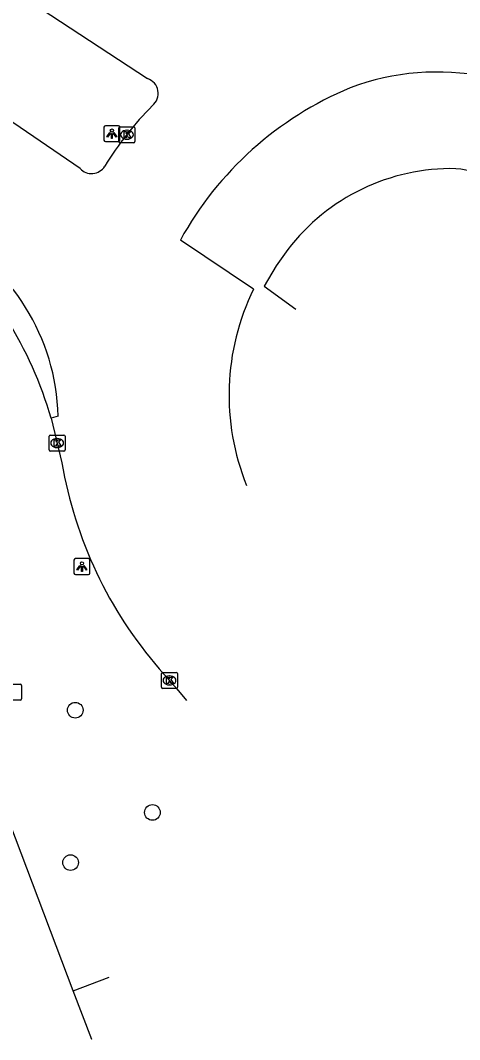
# Model space of a CAD drawing. Extents: x 157692 to 159670, y 381454 to 383289.
# Drawn here: x 158818.3 to 158845.7, y 381984.5 to 382048.1 of the extents above; entities that cross this region are included whole.
import ezdxf

# ---------------------------------------------------------------- set-up
doc = ezdxf.new("R2010")
doc.units = 0
for name, color, linetype in [('IMGEO_Boom', 7, 'Continuous'), ('IMGEO_Fietspad_gesloten', 7, 'Continuous'), ('IMGEO_Kolk', 7, 'Continuous'), ('IMGEO_Lichtpunt', 7, 'Continuous'), ('IMGEO_Rijbaan_lokaal_open', 7, 'Continuous'), ('IMGEO_Rijbaan_regionaal_open', 7, 'Continuous'), ('IMGEO_Rioolput', 7, 'Continuous'), ('IMGEO_Verkeerseiland_gesloten', 7, 'Continuous')]:
    doc.layers.add(name, color=color, linetype=linetype)

msp = doc.modelspace()

# ---------------------------------------------------------------- linework, layer by layer
at = {"layer": 'IMGEO_Boom'}
for centre in [(158821.705, 382005.048), (158826.519, 381998.658), (158821.412, 381995.528)]:
    msp.add_circle(centre, 0.489, dxfattribs=at)
at = {"layer": 'IMGEO_Fietspad_gesloten'}
msp.add_lwpolyline([(158821.579, 381987.522), (158823.826, 381988.369)], dxfattribs=at)
at = {"layer": 'IMGEO_Kolk'}
for p, q in [((158824.429, 382040.575), (158824.429, 382041.427)), ((158824.504, 382041.501), (158825.356, 382041.501)), ((158824.917, 382041.281), (158824.942, 382041.281)), ((158825.43, 382041.427), (158825.43, 382040.575)), ((158825.356, 382040.501), (158824.504, 382040.501)), ((158824.94, 382040.721), (158824.915, 382040.721)), ((158820.073, 382021.313), (158820.073, 382022.165)), ((158820.148, 382022.239), (158821, 382022.239)), ((158820.561, 382022.019), (158820.586, 382022.019)), ((158821.074, 382022.165), (158821.074, 382021.313)), ((158820.584, 382021.459), (158820.559, 382021.459)), ((158821, 382021.239), (158820.148, 382021.239)), ((158827.082, 382006.483), (158827.082, 382007.335)), ((158827.157, 382007.409), (158828.009, 382007.409)), ((158828.083, 382007.335), (158828.083, 382006.483)), ((158827.57, 382007.189), (158827.595, 382007.189)), ((158828.009, 382006.409), (158827.157, 382006.409)), ((158827.593, 382006.629), (158827.568, 382006.629))]:
    msp.add_line(p, q, dxfattribs=at)
for points in [[(158824.429, 382040.575), (158824.429, 382041.427)], [(158824.504, 382041.501), (158825.356, 382041.501)], [(158824.75, 382041.201), (158824.873, 382041.201), (158824.873, 382041.05), (158825.003, 382041.201), (158825.167, 382041.201), (158825.021, 382041.05), (158825.174, 382040.801), (158825.022, 382040.801), (158824.937, 382040.965), (158824.873, 382040.898), (158824.873, 382040.801), (158824.75, 382040.801), (158824.75, 382041.201)], [(158825.43, 382041.427), (158825.43, 382040.575)], [(158825.356, 382040.501), (158824.504, 382040.501)], [(158820.073, 382021.313), (158820.073, 382022.165)], [(158820.148, 382022.239), (158821, 382022.239)], [(158821.074, 382022.165), (158821.074, 382021.313)], [(158820.394, 382021.939), (158820.517, 382021.939), (158820.517, 382021.788), (158820.647, 382021.939), (158820.811, 382021.939), (158820.665, 382021.788), (158820.818, 382021.539), (158820.666, 382021.539), (158820.581, 382021.703), (158820.517, 382021.636), (158820.517, 382021.539), (158820.394, 382021.539), (158820.394, 382021.939)], [(158821, 382021.239), (158820.148, 382021.239)], [(158827.082, 382006.483), (158827.082, 382007.335)], [(158827.157, 382007.409), (158828.009, 382007.409)], [(158828.083, 382007.335), (158828.083, 382006.483)], [(158827.403, 382007.109), (158827.526, 382007.109), (158827.526, 382006.958), (158827.656, 382007.109), (158827.82, 382007.109), (158827.674, 382006.958), (158827.827, 382006.709), (158827.675, 382006.709), (158827.59, 382006.873), (158827.526, 382006.806), (158827.526, 382006.709), (158827.403, 382006.709), (158827.403, 382007.109)], [(158828.009, 382006.409), (158827.157, 382006.409)]]:
    msp.add_lwpolyline(points, dxfattribs=at)
for centre, start, end in [((158824.506, 382041.425), 91.55205, 178.44795), ((158824.506, 382041.425), 91.55205, 178.44795), ((158825.354, 382041.425), 1.55205, 88.44795), ((158825.354, 382041.425), 1.55205, 88.44795), ((158824.506, 382040.577), 181.55205, 268.44795), ((158824.506, 382040.577), 181.55205, 268.44795), ((158825.354, 382040.577), 271.55205, 358.44795), ((158825.354, 382040.577), 271.55205, 358.44795), ((158820.15, 382022.163), 91.55205, 178.44795), ((158820.15, 382022.163), 91.55205, 178.44795), ((158820.998, 382022.163), 1.55205, 88.44795), ((158820.998, 382022.163), 1.55205, 88.44795), ((158820.15, 382021.315), 181.55205, 268.44795), ((158820.15, 382021.315), 181.55205, 268.44795), ((158820.998, 382021.315), 271.55205, 358.44795), ((158820.998, 382021.315), 271.55205, 358.44795), ((158827.159, 382007.333), 91.55205, 178.44795), ((158827.159, 382007.333), 91.55205, 178.44795), ((158828.007, 382007.333), 1.55205, 88.44795), ((158828.007, 382007.333), 1.55205, 88.44795), ((158827.159, 382006.485), 181.55205, 268.44795), ((158827.159, 382006.485), 181.55205, 268.44795), ((158828.007, 382006.485), 271.55205, 358.44795), ((158828.007, 382006.485), 271.55205, 358.44795)]:
    msp.add_arc(centre, 0.0765, start, end, dxfattribs=at)
for centre, major_axis, ratio, start_param, end_param in [((158824.916, 382041.001), (-0.387, 0.002), 0.722429, 4.712389, 7.853982), ((158824.941, 382041.001), (-0.39, 0.002), 0.717154, 1.570796, 4.712389), ((158820.56, 382021.739), (-0.387, 0.002), 0.722429, 4.712389, 7.853982), ((158820.585, 382021.739), (-0.39, 0.002), 0.717154, 1.570796, 4.712389), ((158827.569, 382006.909), (-0.387, 0.002), 0.722429, 4.712389, 7.853982), ((158827.594, 382006.909), (-0.39, 0.002), 0.717154, 1.570796, 4.712389)]:
    msp.add_ellipse(centre, major_axis=major_axis, ratio=ratio, start_param=start_param, end_param=end_param, dxfattribs=at)
at = {"layer": 'IMGEO_Lichtpunt'}
for p, q in [((158823.492, 382041.469), (158823.492, 382040.662)), ((158823.492, 382041.469), (158823.492, 382040.662)), ((158824.394, 382041.564), (158823.586, 382041.564)), ((158824.394, 382041.564), (158823.586, 382041.564)), ((158824.488, 382040.662), (158824.488, 382041.469)), ((158824.488, 382040.662), (158824.488, 382041.469)), ((158823.586, 382040.568), (158824.394, 382040.568)), ((158823.586, 382040.568), (158824.394, 382040.568)), ((158821.624, 382014.425), (158821.624, 382013.618)), ((158821.624, 382014.425), (158821.624, 382013.618)), ((158822.526, 382014.52), (158821.718, 382014.52)), ((158822.526, 382014.52), (158821.718, 382014.52)), ((158822.62, 382013.618), (158822.62, 382014.425)), ((158822.62, 382013.618), (158822.62, 382014.425)), ((158821.718, 382013.524), (158822.526, 382013.524)), ((158821.718, 382013.524), (158822.526, 382013.524))]:
    msp.add_line(p, q, dxfattribs=at)
for points in [[(158823.866, 382041.133), (158823.905, 382041.105), (158823.717, 382040.843), (158823.679, 382040.87), (158823.866, 382041.133)], [(158823.968, 382041.085), (158824.015, 382041.085), (158824.015, 382040.763), (158823.968, 382040.763), (158823.968, 382041.085)], [(158824.078, 382041.105), (158824.116, 382041.132), (158824.303, 382040.87), (158824.264, 382040.842), (158824.078, 382041.105)], [(158821.998, 382014.089), (158822.037, 382014.061), (158821.849, 382013.799), (158821.811, 382013.826), (158821.998, 382014.089)], [(158822.1, 382014.041), (158822.147, 382014.041), (158822.147, 382013.719), (158822.1, 382013.719), (158822.1, 382014.041)], [(158822.21, 382014.061), (158822.248, 382014.088), (158822.435, 382013.826), (158822.396, 382013.798), (158822.21, 382014.061)]]:
    msp.add_lwpolyline(points, dxfattribs=at)
for centre in [(158823.991, 382041.267), (158822.123, 382014.223)]:
    msp.add_circle(centre, 0.0994, dxfattribs=at)
for centre, start, end in [((158823.586, 382041.469), 90, 180), ((158823.586, 382041.469), 90, 180), ((158824.394, 382041.469), 0, 90), ((158824.394, 382041.469), 0, 90), ((158823.586, 382040.662), 180, 270), ((158823.586, 382040.662), 180, 270), ((158824.394, 382040.662), 270, 0), ((158824.394, 382040.662), 270, 360), ((158821.718, 382014.425), 90, 180), ((158821.718, 382014.425), 90, 180), ((158822.526, 382014.425), 0, 90), ((158822.526, 382014.425), 0, 90), ((158821.718, 382013.618), 180, 270), ((158821.718, 382013.618), 180, 270), ((158822.526, 382013.618), 270, 0), ((158822.526, 382013.618), 270, 360)]:
    msp.add_arc(centre, 0.0946, start, end, dxfattribs=at)
at = {"layer": 'IMGEO_Rijbaan_lokaal_open'}
for points in [[(158821.579, 381987.522), (158806.392, 382027.71)], [(158822.739, 381984.467), (158822.739, 381984.467), (158821.579, 381987.522)]]:
    msp.add_lwpolyline(points, dxfattribs=at)
at = {"layer": 'IMGEO_Rijbaan_regionaal_open'}
for points in [[(158803.878, 382059.18), (158826.216, 382044.503)], [(158822.002, 382038.892), (158800.705, 382053.461)], [(158832.82, 382031.352), (158828.264, 382034.421)], [(158820.634, 382023.426), (158820.204, 382023.284)], [(158820.204, 382023.284), (158820.87, 382020.5)], [(158826.95, 382007.634), (158828.043, 382006.381), (158828.643, 382005.655), (158828.643, 382005.655)]]:
    msp.add_lwpolyline(points, dxfattribs=at)
for centre, radius, start, end in [((158844.299, 382029.519), 15.4, 47.00163, 110.69451), ((158825.911, 382043.581), 0.971, 308.80551, 71.72009), ((158847.103, 382024.079), 21.491, 112.56268, 151.23399), ((158841.161, 382028.276), 20.64, 135.18369, 148.60592), ((158822.721, 382039.549), 0.973, 222.42152, 327.66556), ((158807.219, 382023.112), 13.418, 1.33914, 62.55873), ((158796.009, 382016.227), 25.203, 16.2597, 47.18157), ((158846.462, 382024.736), 15.162, 154.1286, 201.84055), ((158846.927, 382024.944), 26.433, 189.67857, 220.90883)]:
    msp.add_arc(centre, radius, start, end, dxfattribs=at)
at = {"layer": 'IMGEO_Rioolput'}
for p, q in [((158817.43, 382006.674), (158818.282, 382006.674)), ((158818.356, 382006.6), (158818.356, 382005.748)), ((158818.282, 382005.674), (158817.43, 382005.674))]:
    msp.add_line(p, q, dxfattribs=at)
for points in [[(158817.43, 382006.674), (158818.282, 382006.674)], [(158818.356, 382006.6), (158818.356, 382005.748)], [(158818.282, 382005.674), (158817.43, 382005.674)]]:
    msp.add_lwpolyline(points, dxfattribs=at)
for centre, start, end in [((158818.28, 382006.598), 1.55205, 88.44795), ((158818.28, 382006.598), 1.55205, 88.44795), ((158818.28, 382005.75), 271.55205, 358.44795), ((158818.28, 382005.75), 271.55205, 358.44795)]:
    msp.add_arc(centre, 0.0765, start, end, dxfattribs=at)
at = {"layer": 'IMGEO_Verkeerseiland_gesloten'}
msp.add_lwpolyline([(158834.969, 382033.824), (158834.24, 382032.804), (158833.49, 382031.533), (158835.458, 382030.111), (158835.458, 382030.111)], dxfattribs=at)
for centre, radius, start, end in [((158845.18, 382026.046), 12.836, 88.78572, 142.70188), ((158844.418, 382029.511), 9.425, 68.30109, 83.70344)]:
    msp.add_arc(centre, radius, start, end, dxfattribs=at)

doc.saveas('drawing.dxf')
